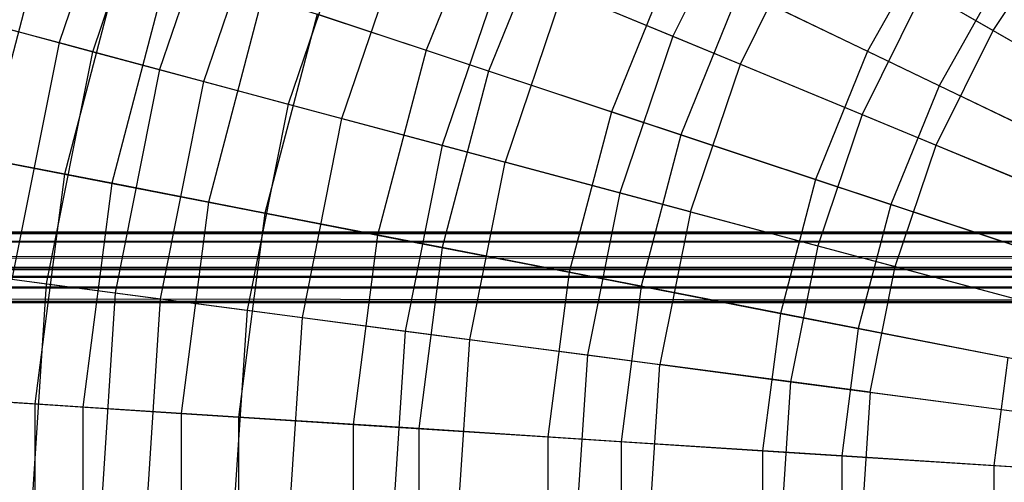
# Model space of a CAD drawing. Extents: x 0.2 to 40.1, y -6.7 to 6.7.
# Tile 485 of 516: x 35.648 to 36.752, y 3.451 to 3.97. Entities that reach past the tile are written whole.
import ezdxf

# ---------------------------------------------------------------- set-up
doc = ezdxf.new("R2010")
doc.units = 0
doc.header["$MEASUREMENT"] = 0
doc.layers.get('0').update_dxf_attribs({"color": 13, "linetype": 'CONTINUOUS'})

# ---------------------------------------------------------------- blocks, each defined once
blk = doc.blocks.new('SNOWBALL_XIV_PM3_STL')
at = {"color": 0}
for p, q in [((39.4288, 3.7313, 51.6196), (0.8517, 3.7313, 51.6196)), ((0.8517, 3.7313, 51.6196), (39.425, 3.7302, 51.6323)), ((0.8517, 3.7313, 51.6196), (39.425, 3.7302, 51.6323)), ((0.8517, 3.7313, 50.9109), (39.4288, 3.7313, 50.9109)), ((0.8517, 3.7313, 50.9109), (39.4288, 3.7313, 50.9109)), ((39.4288, 3.7313, 51.6196), (0.8517, 3.7313, 51.6196)), ((0.8599, 3.7265, 51.6467), (39.425, 3.7302, 51.6323)), ((0.8599, 3.7265, 51.6467), (39.425, 3.7302, 51.6323)), ((0.8599, 3.7265, 51.6467), (39.4168, 3.7211, 51.6583)), ((0.8599, 3.7265, 51.6467), (39.4168, 3.7211, 51.6583)), ((0.8681, 3.7126, 51.6705), (39.4168, 3.7211, 51.6583)), ((0.8681, 3.7126, 51.6705), (39.4168, 3.7211, 51.6583)), ((0.8681, 3.7126, 51.6705), (39.4086, 3.7035, 51.6796)), ((0.8681, 3.7126, 51.6705), (39.4086, 3.7035, 51.6796)), ((0.8763, 3.6913, 51.6881), (39.4086, 3.7035, 51.6796)), ((0.8763, 3.6913, 51.6881), (39.4086, 3.7035, 51.6796)), ((0.8517, 3.6919, 51.6196), (39.4208, 3.6896, 51.6329)), ((0.8517, 3.6919, 51.6196), (39.4208, 3.6896, 51.6329)), ((0.8517, 3.6919, 51.6196), (39.4288, 3.6919, 51.6196)), ((39.4288, 3.6919, 50.9109), (0.8517, 3.6919, 50.9109)), ((0.8517, 3.6919, 51.6196), (39.4288, 3.6919, 51.6196)), ((39.4288, 3.6919, 50.9109), (0.8517, 3.6919, 50.9109)), ((0.862, 3.6882, 51.6364), (39.4208, 3.6896, 51.6329)), ((0.862, 3.6882, 51.6364), (39.4208, 3.6896, 51.6329)), ((39.3922, 3.6526, 51.6983), (0.8763, 3.6913, 51.6881)), ((0.8763, 3.6913, 51.6881), (39.4004, 3.6797, 51.6935)), ((0.8763, 3.6913, 51.6881), (39.4004, 3.6797, 51.6935)), ((39.3922, 3.6526, 51.6983), (0.8763, 3.6913, 51.6881)), ((0.862, 3.6882, 51.6364), (39.4116, 3.6817, 51.646)), ((0.862, 3.6882, 51.6364), (39.4116, 3.6817, 51.646)), ((0.8711, 3.679, 51.6487), (39.4116, 3.6817, 51.646)), ((0.8711, 3.679, 51.6487), (39.4116, 3.6817, 51.646)), ((0.8711, 3.679, 51.6487), (39.4025, 3.6693, 51.6552)), ((0.8711, 3.679, 51.6487), (39.4025, 3.6693, 51.6552)), ((0.8802, 3.6659, 51.6566), (39.4025, 3.6693, 51.6552)), ((0.8802, 3.6659, 51.6566), (39.4025, 3.6693, 51.6552)), ((0.8802, 3.6659, 51.6566), (39.3922, 3.6526, 51.6589)), ((0.8802, 3.6659, 51.6566), (39.3922, 3.6526, 51.6589)), ((39.3922, 3.6526, 51.6983), (0.8845, 3.6653, 51.6973)), ((39.3922, 3.6526, 51.6983), (0.8845, 3.6653, 51.6973)), ((39.3922, 3.6526, 51.6983), (10.6757, 3.6524, 51.6983)), ((10.6757, 3.6524, 51.6589), (39.3922, 3.6526, 51.6589)), ((39.3922, 3.6526, 51.6983), (10.6757, 3.6524, 51.6983)), ((10.6757, 3.6524, 51.6589), (39.3922, 3.6526, 51.6589))]:
    blk.add_line(p, q, dxfattribs=at)
blk = doc.blocks.new('GRUPUJ_1')
at = {"color": 0}
for p, q in [((35.5729, 10.8602, 15.4655), (35.4858, 10.6038, 15.4655)), ((35.5729, 10.8602, 15.4655), (35.4858, 10.6038, 15.4655)), ((35.5237, 10.5936, 13.7641), (35.6091, 10.8452, 13.7641)), ((35.5237, 10.5936, 13.7641), (35.6091, 10.8452, 13.7641)), ((35.6809, 10.8154, 15.7311), (35.5987, 10.5735, 15.7311)), ((35.6809, 10.8154, 15.7311), (35.5987, 10.5735, 15.7311)), ((35.6483, 10.5602, 13.5042), (35.7282, 10.7958, 13.5042)), ((35.6483, 10.5602, 13.5042), (35.7282, 10.7958, 13.5042)), ((35.978, 10.7939, 16.3349), (35.8976, 10.5952, 16.3349)), ((35.978, 10.7939, 16.3349), (35.8976, 10.5952, 16.3349)), ((36.2564, 10.7775, 16.4129), (36.1743, 10.611, 16.4129)), ((36.2564, 10.7775, 16.4129), (36.1743, 10.611, 16.4129)), ((35.8186, 10.7584, 15.9801), (35.7428, 10.5349, 15.9801)), ((35.8186, 10.7584, 15.9801), (35.7428, 10.5349, 15.9801)), ((36.0446, 10.7618, 12.9285), (35.9677, 10.5719, 12.9285)), ((36.0446, 10.7618, 12.9285), (35.9677, 10.5719, 12.9285)), ((35.4719, 10.7365, 13.6282), (35.403, 10.4736, 13.6282)), ((35.4719, 10.7365, 13.6282), (35.403, 10.4736, 13.6282)), ((36.2502, 10.5796, 12.8477), (36.3275, 10.7364, 12.8477)), ((36.2502, 10.5796, 12.8477), (36.3275, 10.7364, 12.8477)), ((36.3275, 10.7364, 12.8477), (36.5335, 10.6175, 12.6814)), ((36.3275, 10.7364, 12.8477), (36.5335, 10.6175, 12.6814)), ((36.5335, 10.6175, 12.6814), (36.6134, 10.737, 12.6814)), ((36.5335, 10.6175, 12.6814), (36.6134, 10.737, 12.6814)), ((35.8032, 10.5187, 13.2623), (35.8764, 10.7344, 13.2623)), ((35.8032, 10.5187, 13.2623), (35.8764, 10.7344, 13.2623)), ((36.469, 10.7296, 16.6944), (36.3927, 10.5942, 16.6944)), ((36.469, 10.7296, 16.6944), (36.3927, 10.5942, 16.6944)), ((35.5578, 10.708, 15.8736), (35.4918, 10.4563, 15.8736)), ((35.5578, 10.708, 15.8736), (35.4918, 10.4563, 15.8736)), ((36.1753, 10.6989, 16.5289), (36.1054, 10.5262, 16.5289)), ((36.1753, 10.6989, 16.5289), (36.1054, 10.5262, 16.5289)), ((36.1753, 10.6989, 16.5289), (36.3927, 10.5942, 16.6944)), ((36.1753, 10.6989, 16.5289), (36.3927, 10.5942, 16.6944)), ((35.6092, 10.6909, 13.3739), (35.545, 10.4459, 13.3739)), ((35.6092, 10.6909, 13.3739), (35.545, 10.4459, 13.3739)), ((35.984, 10.6899, 16.2085), (35.9156, 10.4886, 16.2085)), ((35.984, 10.6899, 16.2085), (35.9156, 10.4886, 16.2085)), ((35.984, 10.6899, 16.2085), (36.1743, 10.611, 16.4129)), ((35.984, 10.6899, 16.2085), (36.1743, 10.611, 16.4129)), ((36.5436, 10.681, 12.5893), (36.4729, 10.5555, 12.5893)), ((36.5436, 10.681, 12.5893), (36.4729, 10.5555, 12.5893)), ((36.0513, 10.662, 13.0424), (35.9861, 10.4697, 13.0424)), ((36.0513, 10.662, 13.0424), (35.9861, 10.4697, 13.0424)), ((36.0513, 10.662, 13.0424), (36.2502, 10.5796, 12.8477)), ((36.0513, 10.662, 13.0424), (36.2502, 10.5796, 12.8477)), ((36.2493, 10.6633, 12.7442), (36.1833, 10.5003, 12.7442)), ((36.2493, 10.6633, 12.7442), (36.1833, 10.5003, 12.7442)), ((36.4729, 10.5555, 12.5893), (36.2493, 10.6633, 12.7442)), ((36.4729, 10.5555, 12.5893), (36.2493, 10.6633, 12.7442)), ((36.4556, 10.6625, 16.5899), (36.3868, 10.523, 16.5899)), ((36.4556, 10.6625, 16.5899), (36.3868, 10.523, 16.5899)), ((36.4556, 10.6625, 16.5899), (36.6723, 10.5374, 16.7369)), ((36.4556, 10.6625, 16.5899), (36.6723, 10.5374, 16.7369)), ((35.7141, 10.6561, 16.1154), (35.6534, 10.4248, 16.1154)), ((35.7141, 10.6561, 16.1154), (35.6534, 10.4248, 16.1154)), ((35.7141, 10.6561, 16.1154), (35.8976, 10.5952, 16.3349)), ((35.7141, 10.6561, 16.1154), (35.8976, 10.5952, 16.3349)), ((35.4058, 10.6252, 15.1874), (35.4858, 10.6038, 15.4655)), ((35.4058, 10.6252, 15.1874), (35.4858, 10.6038, 15.4655)), ((35.7753, 10.6358, 13.1395), (35.7168, 10.4124, 13.1395)), ((35.7753, 10.6358, 13.1395), (35.7168, 10.4124, 13.1395)), ((35.9677, 10.5719, 12.9285), (35.7753, 10.6358, 13.1395)), ((35.9677, 10.5719, 12.9285), (35.7753, 10.6358, 13.1395)), ((35.4314, 10.6184, 14.0382), (35.5237, 10.5936, 13.7641)), ((35.4314, 10.6184, 14.0382), (35.5237, 10.5936, 13.7641)), ((36.4699, 10.4886, 12.6814), (36.5335, 10.6175, 12.6814)), ((36.4699, 10.4886, 12.6814), (36.5335, 10.6175, 12.6814)), ((36.5335, 10.6175, 12.6814), (36.7558, 10.4892, 12.5461)), ((36.5335, 10.6175, 12.6814), (36.7558, 10.4892, 12.5461)), ((35.4858, 10.6038, 15.4655), (35.433, 10.3382, 15.4655)), ((35.4858, 10.6038, 15.4655), (35.433, 10.3382, 15.4655)), ((35.4858, 10.6038, 15.4655), (35.5987, 10.5735, 15.7311)), ((35.4858, 10.6038, 15.4655), (35.5987, 10.5735, 15.7311)), ((36.1743, 10.611, 16.4129), (36.1147, 10.4353, 16.4129)), ((36.1743, 10.611, 16.4129), (36.1147, 10.4353, 16.4129)), ((36.1743, 10.611, 16.4129), (36.3868, 10.523, 16.5899)), ((36.1743, 10.611, 16.4129), (36.3868, 10.523, 16.5899)), ((35.4719, 10.3331, 13.7641), (35.5237, 10.5936, 13.7641)), ((35.4719, 10.3331, 13.7641), (35.5237, 10.5936, 13.7641)), ((35.5237, 10.5936, 13.7641), (35.6483, 10.5602, 13.5042)), ((35.5237, 10.5936, 13.7641), (35.6483, 10.5602, 13.5042)), ((35.8976, 10.5952, 16.3349), (35.8432, 10.3878, 16.3349)), ((35.8976, 10.5952, 16.3349), (35.8432, 10.3878, 16.3349)), ((35.8976, 10.5952, 16.3349), (36.1054, 10.5262, 16.5289)), ((35.8976, 10.5952, 16.3349), (36.1054, 10.5262, 16.5289)), ((36.3927, 10.5942, 16.6944), (36.3344, 10.4501, 16.6944)), ((36.3927, 10.5942, 16.6944), (36.3344, 10.4501, 16.6944)), ((36.3927, 10.5942, 16.6944), (36.6269, 10.4814, 16.8287)), ((36.3927, 10.5942, 16.6944), (36.6269, 10.4814, 16.8287)), ((35.5987, 10.5735, 15.7311), (35.5489, 10.323, 15.7311)), ((35.5987, 10.5735, 15.7311), (35.5489, 10.323, 15.7311)), ((35.5987, 10.5735, 15.7311), (35.7428, 10.5349, 15.9801)), ((35.5987, 10.5735, 15.7311), (35.7428, 10.5349, 15.9801)), ((35.9677, 10.5719, 12.9285), (35.9157, 10.3737, 12.9285)), ((35.9677, 10.5719, 12.9285), (35.9157, 10.3737, 12.9285)), ((36.1833, 10.5003, 12.7442), (35.9677, 10.5719, 12.9285)), ((36.1833, 10.5003, 12.7442), (35.9677, 10.5719, 12.9285)), ((36.194, 10.414, 12.8477), (36.2502, 10.5796, 12.8477)), ((36.194, 10.414, 12.8477), (36.2502, 10.5796, 12.8477)), ((36.2502, 10.5796, 12.8477), (36.4699, 10.4886, 12.6814)), ((36.2502, 10.5796, 12.8477), (36.4699, 10.4886, 12.6814)), ((35.5997, 10.3163, 13.5042), (35.6483, 10.5602, 13.5042)), ((35.5997, 10.3163, 13.5042), (35.6483, 10.5602, 13.5042)), ((35.6483, 10.5602, 13.5042), (35.8032, 10.5187, 13.2623)), ((35.6483, 10.5602, 13.5042), (35.8032, 10.5187, 13.2623)), ((36.4729, 10.5555, 12.5893), (36.4189, 10.4221, 12.5893)), ((36.4729, 10.5555, 12.5893), (36.4189, 10.4221, 12.5893)), ((36.7121, 10.4404, 12.4664), (36.4729, 10.5555, 12.5893)), ((36.7121, 10.4404, 12.4664), (36.4729, 10.5555, 12.5893)), ((35.7428, 10.5349, 15.9801), (35.6967, 10.3035, 15.9801)), ((35.7428, 10.5349, 15.9801), (35.6967, 10.3035, 15.9801)), ((35.7428, 10.5349, 15.9801), (35.9156, 10.4886, 16.2085)), ((35.7428, 10.5349, 15.9801), (35.9156, 10.4886, 16.2085)), ((36.1054, 10.5262, 16.5289), (36.0581, 10.346, 16.5289)), ((36.1054, 10.5262, 16.5289), (36.0581, 10.346, 16.5289)), ((36.1054, 10.5262, 16.5289), (36.3344, 10.4501, 16.6944)), ((36.1054, 10.5262, 16.5289), (36.3344, 10.4501, 16.6944)), ((35.7588, 10.2953, 13.2623), (35.8032, 10.5187, 13.2623)), ((35.7588, 10.2953, 13.2623), (35.8032, 10.5187, 13.2623)), ((35.8032, 10.5187, 13.2623), (35.9861, 10.4697, 13.0424)), ((35.8032, 10.5187, 13.2623), (35.9861, 10.4697, 13.0424)), ((36.3868, 10.523, 16.5899), (36.3368, 10.3758, 16.5899)), ((36.3868, 10.523, 16.5899), (36.3368, 10.3758, 16.5899)), ((36.3868, 10.523, 16.5899), (36.6179, 10.4273, 16.7369)), ((36.3868, 10.523, 16.5899), (36.6179, 10.4273, 16.7369)), ((36.1833, 10.5003, 12.7442), (36.1387, 10.3303, 12.7442)), ((36.1833, 10.5003, 12.7442), (36.1387, 10.3303, 12.7442)), ((36.4189, 10.4221, 12.5893), (36.1833, 10.5003, 12.7442)), ((36.4189, 10.4221, 12.5893), (36.1833, 10.5003, 12.7442)), ((35.3607, 10.4818, 15.6133), (35.4918, 10.4563, 15.8736)), ((35.3607, 10.4818, 15.6133), (35.4918, 10.4563, 15.8736)), ((35.9156, 10.4886, 16.2085), (35.8742, 10.2801, 16.2085)), ((35.9156, 10.4886, 16.2085), (35.8742, 10.2801, 16.2085)), ((35.9156, 10.4886, 16.2085), (36.1147, 10.4353, 16.4129)), ((35.9156, 10.4886, 16.2085), (36.1147, 10.4353, 16.4129)), ((36.4237, 10.3525, 12.6814), (36.4699, 10.4886, 12.6814)), ((36.4237, 10.3525, 12.6814), (36.4699, 10.4886, 12.6814)), ((36.4699, 10.4886, 12.6814), (36.7071, 10.3904, 12.5461)), ((36.4699, 10.4886, 12.6814), (36.7071, 10.3904, 12.5461)), ((35.545, 10.4459, 13.3739), (35.403, 10.4736, 13.6282)), ((35.545, 10.4459, 13.3739), (35.403, 10.4736, 13.6282)), ((35.9465, 10.2706, 13.0424), (35.9861, 10.4697, 13.0424)), ((35.9465, 10.2706, 13.0424), (35.9861, 10.4697, 13.0424)), ((36.194, 10.414, 12.8477), (35.9861, 10.4697, 13.0424)), ((36.194, 10.414, 12.8477), (35.9861, 10.4697, 13.0424)), ((35.4918, 10.4563, 15.8736), (35.4585, 10.1982, 15.8736)), ((35.4918, 10.4563, 15.8736), (35.4585, 10.1982, 15.8736)), ((35.4918, 10.4563, 15.8736), (35.6534, 10.4248, 16.1154)), ((35.4918, 10.4563, 15.8736), (35.6534, 10.4248, 16.1154)), ((36.3344, 10.4501, 16.6944), (36.295, 10.2998, 16.6944)), ((36.3344, 10.4501, 16.6944), (36.295, 10.2998, 16.6944)), ((36.3344, 10.4501, 16.6944), (36.581, 10.3683, 16.8287)), ((36.3344, 10.4501, 16.6944), (36.581, 10.3683, 16.8287)), ((35.545, 10.4459, 13.3739), (35.5126, 10.1947, 13.3739)), ((35.545, 10.4459, 13.3739), (35.5126, 10.1947, 13.3739)), ((35.7168, 10.4124, 13.1395), (35.545, 10.4459, 13.3739)), ((35.7168, 10.4124, 13.1395), (35.545, 10.4459, 13.3739)), ((36.1147, 10.4353, 16.4129), (36.0785, 10.2532, 16.4129)), ((36.1147, 10.4353, 16.4129), (36.0785, 10.2532, 16.4129)), ((36.1147, 10.4353, 16.4129), (36.3368, 10.3758, 16.5899)), ((36.1147, 10.4353, 16.4129), (36.3368, 10.3758, 16.5899)), ((35.6534, 10.4248, 16.1154), (35.6229, 10.1876, 16.1154)), ((35.6534, 10.4248, 16.1154), (35.6229, 10.1876, 16.1154)), ((35.6534, 10.4248, 16.1154), (35.8432, 10.3878, 16.3349)), ((35.6534, 10.4248, 16.1154), (35.8432, 10.3878, 16.3349)), ((36.4189, 10.4221, 12.5893), (36.3824, 10.2828, 12.5893)), ((36.4189, 10.4221, 12.5893), (36.3824, 10.2828, 12.5893)), ((36.6708, 10.3384, 12.4664), (36.4189, 10.4221, 12.5893)), ((36.6708, 10.3384, 12.4664), (36.4189, 10.4221, 12.5893)), ((35.7168, 10.4124, 13.1395), (35.6873, 10.1835, 13.1395)), ((35.7168, 10.4124, 13.1395), (35.6873, 10.1835, 13.1395)), ((35.9157, 10.3737, 12.9285), (35.7168, 10.4124, 13.1395)), ((35.9157, 10.3737, 12.9285), (35.7168, 10.4124, 13.1395)), ((36.194, 10.414, 12.8477), (36.1599, 10.2425, 12.8477)), ((36.194, 10.414, 12.8477), (36.1599, 10.2425, 12.8477)), ((36.194, 10.414, 12.8477), (36.4237, 10.3525, 12.6814)), ((36.194, 10.414, 12.8477), (36.4237, 10.3525, 12.6814)), ((35.8432, 10.3878, 16.3349), (35.8158, 10.1752, 16.3349)), ((35.8432, 10.3878, 16.3349), (35.8158, 10.1752, 16.3349)), ((35.8432, 10.3878, 16.3349), (36.0581, 10.346, 16.5289)), ((35.8432, 10.3878, 16.3349), (36.0581, 10.346, 16.5289)), ((35.9157, 10.3737, 12.9285), (35.8895, 10.1705, 12.9285)), ((35.9157, 10.3737, 12.9285), (35.8895, 10.1705, 12.9285)), ((36.1387, 10.3303, 12.7442), (35.9157, 10.3737, 12.9285)), ((36.1387, 10.3303, 12.7442), (35.9157, 10.3737, 12.9285)), ((36.3368, 10.3758, 16.5899), (36.3064, 10.2232, 16.5899)), ((36.3368, 10.3758, 16.5899), (36.3064, 10.2232, 16.5899)), ((36.3368, 10.3758, 16.5899), (36.5785, 10.311, 16.7369)), ((36.3368, 10.3758, 16.5899), (36.5785, 10.311, 16.7369)), ((36.3957, 10.2115, 12.6814), (36.4237, 10.3525, 12.6814)), ((36.3957, 10.2115, 12.6814), (36.4237, 10.3525, 12.6814)), ((36.4237, 10.3525, 12.6814), (36.6717, 10.286, 12.5461)), ((36.4237, 10.3525, 12.6814), (36.6717, 10.286, 12.5461)), ((35.3771, 10.3456, 14.0382), (35.4719, 10.3331, 13.7641)), ((35.3771, 10.3456, 14.0382), (35.4719, 10.3331, 13.7641)), ((35.433, 10.3382, 15.4655), (35.5489, 10.323, 15.7311)), ((35.433, 10.3382, 15.4655), (35.5489, 10.323, 15.7311)), ((36.0581, 10.346, 16.5289), (36.0343, 10.1612, 16.5289)), ((36.0581, 10.346, 16.5289), (36.0343, 10.1612, 16.5289)), ((36.0581, 10.346, 16.5289), (36.295, 10.2998, 16.6944)), ((36.0581, 10.346, 16.5289), (36.295, 10.2998, 16.6944)), ((35.4545, 10.068, 13.7641), (35.4719, 10.3331, 13.7641)), ((35.4545, 10.068, 13.7641), (35.4719, 10.3331, 13.7641)), ((35.4719, 10.3331, 13.7641), (35.5997, 10.3163, 13.5042)), ((35.4719, 10.3331, 13.7641), (35.5997, 10.3163, 13.5042)), ((36.1387, 10.3303, 12.7442), (36.1162, 10.1559, 12.7442)), ((36.1387, 10.3303, 12.7442), (36.1162, 10.1559, 12.7442)), ((36.3824, 10.2828, 12.5893), (36.1387, 10.3303, 12.7442)), ((36.3824, 10.2828, 12.5893), (36.1387, 10.3303, 12.7442)), ((35.5489, 10.323, 15.7311), (35.5322, 10.068, 15.7311)), ((35.5489, 10.323, 15.7311), (35.5322, 10.068, 15.7311)), ((35.5489, 10.323, 15.7311), (35.6967, 10.3035, 15.9801)), ((35.5489, 10.323, 15.7311), (35.6967, 10.3035, 15.9801)), ((35.5835, 10.068, 13.5042), (35.5997, 10.3163, 13.5042)), ((35.5835, 10.068, 13.5042), (35.5997, 10.3163, 13.5042)), ((35.5997, 10.3163, 13.5042), (35.7588, 10.2953, 13.2623)), ((35.5997, 10.3163, 13.5042), (35.7588, 10.2953, 13.2623)), ((35.6967, 10.3035, 15.9801), (35.6813, 10.068, 15.9801)), ((35.6967, 10.3035, 15.9801), (35.6813, 10.068, 15.9801)), ((35.6967, 10.3035, 15.9801), (35.8742, 10.2801, 16.2085)), ((35.6967, 10.3035, 15.9801), (35.8742, 10.2801, 16.2085)), ((35.7439, 10.068, 13.2623), (35.7588, 10.2953, 13.2623)), ((35.7439, 10.068, 13.2623), (35.7588, 10.2953, 13.2623)), ((35.7588, 10.2953, 13.2623), (35.9465, 10.2706, 13.0424)), ((35.7588, 10.2953, 13.2623), (35.9465, 10.2706, 13.0424)), ((36.295, 10.2998, 16.6944), (36.2751, 10.1457, 16.6944)), ((36.295, 10.2998, 16.6944), (36.2751, 10.1457, 16.6944)), ((36.295, 10.2998, 16.6944), (36.5501, 10.2502, 16.8287)), ((36.295, 10.2998, 16.6944), (36.5501, 10.2502, 16.8287)), ((36.3824, 10.2828, 12.5893), (36.364, 10.14, 12.5893)), ((36.3824, 10.2828, 12.5893), (36.364, 10.14, 12.5893)), ((36.6429, 10.2321, 12.4664), (36.3824, 10.2828, 12.5893)), ((36.6429, 10.2321, 12.4664), (36.3824, 10.2828, 12.5893)), ((35.8742, 10.2801, 16.2085), (35.8603, 10.068, 16.2085)), ((35.8742, 10.2801, 16.2085), (35.8603, 10.068, 16.2085)), ((35.8742, 10.2801, 16.2085), (36.0785, 10.2532, 16.4129)), ((35.8742, 10.2801, 16.2085), (36.0785, 10.2532, 16.4129)), ((35.9332, 10.068, 13.0424), (35.9465, 10.2706, 13.0424)), ((35.9332, 10.068, 13.0424), (35.9465, 10.2706, 13.0424)), ((35.9465, 10.2706, 13.0424), (36.1599, 10.2425, 12.8477)), ((35.9465, 10.2706, 13.0424), (36.1599, 10.2425, 12.8477)), ((36.0785, 10.2532, 16.4129), (36.0663, 10.068, 16.4129)), ((36.0785, 10.2532, 16.4129), (36.0663, 10.068, 16.4129)), ((36.0785, 10.2532, 16.4129), (36.3064, 10.2232, 16.5899)), ((36.0785, 10.2532, 16.4129), (36.3064, 10.2232, 16.5899)), ((36.5501, 10.2502, 16.8287), (36.5345, 10.1291, 16.8287)), ((36.5501, 10.2502, 16.8287), (36.5345, 10.1291, 16.8287)), ((36.1484, 10.068, 12.8477), (36.1599, 10.2425, 12.8477)), ((36.1484, 10.068, 12.8477), (36.1599, 10.2425, 12.8477)), ((36.3957, 10.2115, 12.6814), (36.1599, 10.2425, 12.8477)), ((36.3957, 10.2115, 12.6814), (36.1599, 10.2425, 12.8477)), ((36.3064, 10.2232, 16.5899), (36.2963, 10.068, 16.5899)), ((36.3064, 10.2232, 16.5899), (36.2963, 10.068, 16.5899)), ((36.3064, 10.2232, 16.5899), (36.5545, 10.1906, 16.7369)), ((36.3064, 10.2232, 16.5899), (36.5545, 10.1906, 16.7369)), ((35.3252, 10.2067, 15.6133), (35.4585, 10.1982, 15.8736)), ((35.3252, 10.2067, 15.6133), (35.4585, 10.1982, 15.8736)), ((36.3957, 10.2115, 12.6814), (36.3863, 10.068, 12.6814)), ((36.3957, 10.2115, 12.6814), (36.3863, 10.068, 12.6814)), ((36.3957, 10.2115, 12.6814), (36.6502, 10.178, 12.5461)), ((36.3957, 10.2115, 12.6814), (36.6502, 10.178, 12.5461)), ((35.5126, 10.1947, 13.3739), (35.3682, 10.204, 13.6282)), ((35.5126, 10.1947, 13.3739), (35.3682, 10.204, 13.6282)), ((35.4585, 10.1982, 15.8736), (35.4585, 9.9379, 15.8736)), ((35.4585, 10.1982, 15.8736), (35.6229, 10.1876, 16.1154)), ((35.4585, 10.1982, 15.8736), (35.6229, 10.1876, 16.1154)), ((35.4585, 10.1982, 15.8736), (35.4585, 9.9379, 15.8736)), ((35.5126, 10.1947, 13.3739), (35.5126, 9.9414, 13.3739)), ((35.6873, 10.1835, 13.1395), (35.5126, 10.1947, 13.3739)), ((35.5126, 10.1947, 13.3739), (35.5126, 9.9414, 13.3739)), ((35.6873, 10.1835, 13.1395), (35.5126, 10.1947, 13.3739)), ((35.6229, 10.1876, 16.1154), (35.6229, 9.9485, 16.1154)), ((35.6229, 10.1876, 16.1154), (35.8158, 10.1752, 16.3349)), ((35.6229, 10.1876, 16.1154), (35.8158, 10.1752, 16.3349)), ((35.6229, 10.1876, 16.1154), (35.6229, 9.9485, 16.1154)), ((35.6873, 10.1835, 13.1395), (35.6873, 9.9526, 13.1395)), ((35.6873, 10.1835, 13.1395), (35.6873, 9.9526, 13.1395)), ((35.8895, 10.1705, 12.9285), (35.6873, 10.1835, 13.1395)), ((35.8895, 10.1705, 12.9285), (35.6873, 10.1835, 13.1395)), ((35.8158, 10.1752, 16.3349), (35.8158, 9.9608, 16.3349)), ((35.8158, 10.1752, 16.3349), (36.0343, 10.1612, 16.5289)), ((35.8158, 10.1752, 16.3349), (36.0343, 10.1612, 16.5289)), ((35.8158, 10.1752, 16.3349), (35.8158, 9.9608, 16.3349)), ((35.8895, 10.1705, 12.9285), (35.8895, 9.9656, 12.9285)), ((36.1162, 10.1559, 12.7442), (35.8895, 10.1705, 12.9285)), ((35.8895, 10.1705, 12.9285), (35.8895, 9.9656, 12.9285)), ((36.1162, 10.1559, 12.7442), (35.8895, 10.1705, 12.9285)), ((36.0343, 10.1612, 16.5289), (36.2751, 10.1457, 16.6944)), ((36.0343, 10.1612, 16.5289), (36.0343, 9.9749, 16.5289)), ((36.0343, 10.1612, 16.5289), (36.2751, 10.1457, 16.6944)), ((36.0343, 10.1612, 16.5289), (36.0343, 9.9749, 16.5289)), ((36.1162, 10.1559, 12.7442), (36.1162, 9.9801, 12.7442)), ((36.1162, 10.1559, 12.7442), (36.1162, 9.9801, 12.7442)), ((36.364, 10.14, 12.5893), (36.1162, 10.1559, 12.7442)), ((36.364, 10.14, 12.5893), (36.1162, 10.1559, 12.7442)), ((36.2751, 10.1457, 16.6944), (36.2751, 9.9903, 16.6944)), ((36.2751, 10.1457, 16.6944), (36.5345, 10.1291, 16.8287)), ((36.2751, 10.1457, 16.6944), (36.5345, 10.1291, 16.8287)), ((36.2751, 10.1457, 16.6944), (36.2751, 9.9903, 16.6944)), ((36.6289, 10.123, 12.4664), (36.364, 10.14, 12.5893)), ((36.364, 10.14, 12.5893), (36.364, 9.996, 12.5893)), ((36.6289, 10.123, 12.4664), (36.364, 10.14, 12.5893)), ((36.364, 10.14, 12.5893), (36.364, 9.996, 12.5893)), ((36.5345, 10.1291, 16.8287), (36.5345, 10.007, 16.8287)), ((36.5345, 10.1291, 16.8287), (36.8084, 10.1115, 16.9299)), ((36.5345, 10.1291, 16.8287), (36.8084, 10.1115, 16.9299)), ((36.5345, 10.1291, 16.8287), (36.5345, 10.007, 16.8287))]:
    blk.add_line(p, q, dxfattribs=at)
blk.add_blockref('SNOWBALL_XIV_PM3_STL', (-0.2062, 6.6596, -0.5119), dxfattribs=at)

msp = doc.modelspace()

# ---------------------------------------------------------------- block references
at = {"color": 0}
msp.add_blockref('GRUPUJ_1', (0.2062, -6.6596, 0.5119), dxfattribs=at)

doc.saveas('drawing.dxf')
